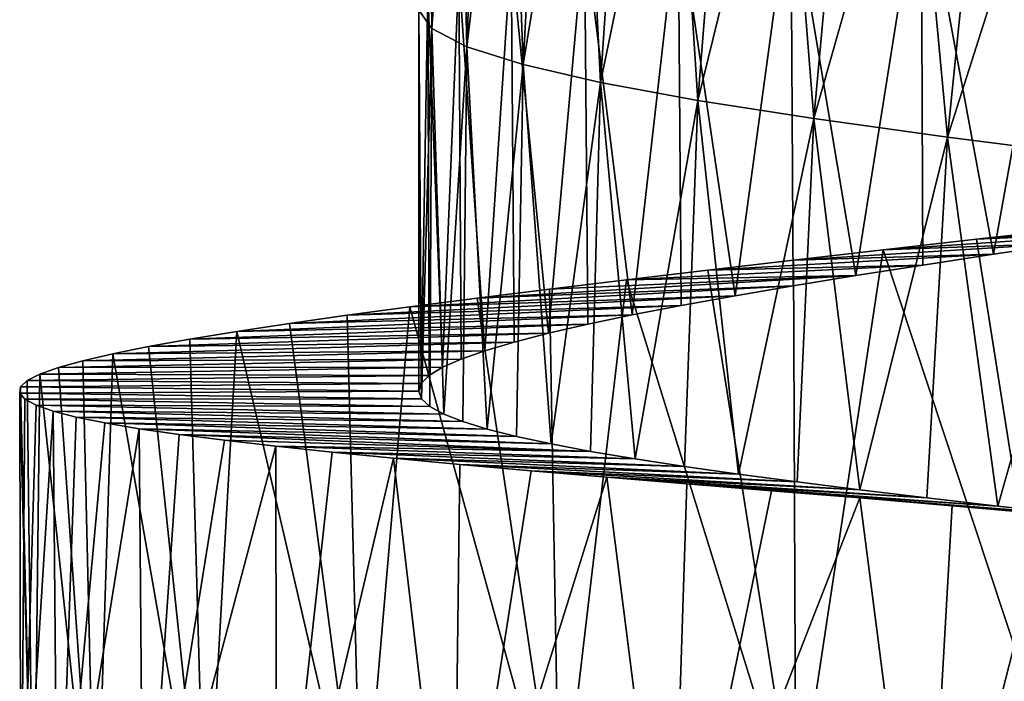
# Model space of a CAD drawing. Header units: millimetres. Extents: x -161 to 161, y -94 to 1149.
# Tile 849 of 1056: x 37.5 to 40.46, y 443.75 to 445.73. Entities that reach past the tile are written whole.
import ezdxf

# ---------------------------------------------------------------- set-up
doc = ezdxf.new("R2010")
doc.units = ezdxf.units.MM
doc.header["$LTSCALE"] = 81.481481
for name, color, linetype in [('86', 7, 'CONTINUOUS'), ('87', 7, 'CONTINUOUS'), ('88', 7, 'CONTINUOUS')]:
    doc.layers.add(name, color=color, linetype=linetype)

msp = doc.modelspace()

# ---------------------------------------------------------------- linework, layer by layer
at = {"layer": '86', "color": 7, "linetype": 'CONTINUOUS', "true_color": 0xaaaaaa}
for points in [[(40.3759, 445.0742, 5.5412), (40.6665, 445.1069, 5.744), (41.1325, 445.1313, 4.6091), (40.3759, 445.0742, 5.5412)], [(40.8873, 445.0964, 4.4223), (40.3759, 445.0742, 5.5412), (41.1325, 445.1313, 4.6091), (40.8873, 445.0964, 4.4223)], [(40.0956, 445.0425, 5.324), (40.3759, 445.0742, 5.5412), (40.8873, 445.0964, 4.4223), (40.0956, 445.0425, 5.324)], [(40.6519, 445.0623, 4.2227), (40.0956, 445.0425, 5.324), (40.8873, 445.0964, 4.4223), (40.6519, 445.0623, 4.2227)], [(39.8264, 445.0117, 5.0928), (40.0956, 445.0425, 5.324), (40.6519, 445.0623, 4.2227), (39.8264, 445.0117, 5.0928)], [(40.4274, 445.0291, 4.0107), (39.8264, 445.0117, 5.0928), (40.6519, 445.0623, 4.2227), (40.4274, 445.0291, 4.0107)], [(39.5691, 444.9818, 4.8483), (39.8264, 445.0117, 5.0928), (40.4274, 445.0291, 4.0107), (39.5691, 444.9818, 4.8483)], [(40.2144, 444.9967, 3.7871), (39.5691, 444.9818, 4.8483), (40.4274, 445.0291, 4.0107), (40.2144, 444.9967, 3.7871)], [(39.3245, 444.9529, 4.591), (39.5691, 444.9818, 4.8483), (40.2144, 444.9967, 3.7871), (39.3245, 444.9529, 4.591)], [(40.0137, 444.9651, 3.5527), (39.3245, 444.9529, 4.591), (40.2144, 444.9967, 3.7871), (40.0137, 444.9651, 3.5527)], [(38.876, 444.8978, 4.0413), (39.0933, 444.9249, 4.3217), (40.0137, 444.9651, 3.5527), (38.876, 444.8978, 4.0413)], [(39.8256, 444.9344, 3.3081), (38.876, 444.8978, 4.0413), (40.0137, 444.9651, 3.5527), (39.8256, 444.9344, 3.3081)], [(39.0933, 444.9249, 4.3217), (39.3245, 444.9529, 4.591), (40.0137, 444.9651, 3.5527), (39.0933, 444.9249, 4.3217)], [(38.673, 444.8715, 3.7503), (38.876, 444.8978, 4.0413), (39.8256, 444.9344, 3.3081), (38.673, 444.8715, 3.7503)], [(39.6506, 444.9045, 3.054), (38.673, 444.8715, 3.7503), (39.8256, 444.9344, 3.3081), (39.6506, 444.9045, 3.054)], [(38.4847, 444.8461, 3.4495), (38.673, 444.8715, 3.7503), (39.6506, 444.9045, 3.054), (38.4847, 444.8461, 3.4495)], [(39.4891, 444.8753, 2.791), (38.4847, 444.8461, 3.4495), (39.6506, 444.9045, 3.054), (39.4891, 444.8753, 2.791)], [(38.3115, 444.8215, 3.1394), (38.4847, 444.8461, 3.4495), (39.4891, 444.8753, 2.791), (38.3115, 444.8215, 3.1394)], [(39.3414, 444.8469, 2.5197), (38.3115, 444.8215, 3.1394), (39.4891, 444.8753, 2.791), (39.3414, 444.8469, 2.5197)], [(38.154, 444.7977, 2.8209), (38.3115, 444.8215, 3.1394), (39.3414, 444.8469, 2.5197), (38.154, 444.7977, 2.8209)], [(39.2081, 444.8191, 2.2408), (38.154, 444.7977, 2.8209), (39.3414, 444.8469, 2.5197), (39.2081, 444.8191, 2.2408)], [(38.0128, 444.7746, 2.4947), (38.154, 444.7977, 2.8209), (39.2081, 444.8191, 2.2408), (38.0128, 444.7746, 2.4947)], [(39.0897, 444.792, 1.9549), (38.0128, 444.7746, 2.4947), (39.2081, 444.8191, 2.2408), (39.0897, 444.792, 1.9549)], [(37.8883, 444.7522, 2.1617), (38.0128, 444.7746, 2.4947), (39.0897, 444.792, 1.9549), (37.8883, 444.7522, 2.1617)], [(38.9866, 444.7655, 1.6632), (37.8883, 444.7522, 2.1617), (39.0897, 444.792, 1.9549), (38.9866, 444.7655, 1.6632)], [(37.7808, 444.7305, 1.8229), (37.8883, 444.7522, 2.1617), (38.9866, 444.7655, 1.6632), (37.7808, 444.7305, 1.8229)], [(38.8991, 444.7397, 1.3665), (37.7808, 444.7305, 1.8229), (38.9866, 444.7655, 1.6632), (38.8991, 444.7397, 1.3665)], [(37.6905, 444.7095, 1.4793), (37.7808, 444.7305, 1.8229), (38.8991, 444.7397, 1.3665), (37.6905, 444.7095, 1.4793)], [(38.8274, 444.7144, 1.0659), (37.6905, 444.7095, 1.4793), (38.8991, 444.7397, 1.3665), (38.8274, 444.7144, 1.0659)], [(37.5618, 444.6691, 0.7809), (37.6174, 444.689, 1.1317), (38.7714, 444.6897, 0.7622), (37.5618, 444.6691, 0.7809)], [(38.7315, 444.6655, 0.456), (37.5618, 444.6691, 0.7809), (38.7714, 444.6897, 0.7622), (38.7315, 444.6655, 0.456)], [(37.6174, 444.689, 1.1317), (37.6905, 444.7095, 1.4793), (38.8274, 444.7144, 1.0659), (37.6174, 444.689, 1.1317)], [(38.7714, 444.6897, 0.7622), (37.6174, 444.689, 1.1317), (38.8274, 444.7144, 1.0659), (38.7714, 444.6897, 0.7622)], [(37.5238, 444.6497, 0.4278), (37.5618, 444.6691, 0.7809), (38.7315, 444.6655, 0.456), (37.5238, 444.6497, 0.4278)], [(38.7076, 444.6416, 0.1481), (37.5238, 444.6497, 0.4278), (38.7315, 444.6655, 0.456), (38.7076, 444.6416, 0.1481)], [(37.5013, 444.6121, -0.2826), (37.5035, 444.6307, 0.073), (38.7, 444.6181, -0.1609), (37.5013, 444.6121, -0.2826)], [(37.5035, 444.6307, 0.073), (37.5238, 444.6497, 0.4278), (38.7076, 444.6416, 0.1481), (37.5035, 444.6307, 0.073)], [(38.7, 444.6181, -0.1609), (37.5035, 444.6307, 0.073), (38.7076, 444.6416, 0.1481), (38.7, 444.6181, -0.1609)], [(38.7089, 444.595, -0.4701), (37.5013, 444.6121, -0.2826), (38.7, 444.6181, -0.1609), (38.7089, 444.595, -0.4701)], [(37.5171, 444.5938, -0.6378), (37.5013, 444.6121, -0.2826), (38.7089, 444.595, -0.4701), (37.5171, 444.5938, -0.6378)], [(38.734, 444.5721, -0.7783), (37.5171, 444.5938, -0.6378), (38.7089, 444.595, -0.4701), (38.734, 444.5721, -0.7783)], [(37.5507, 444.5758, -0.9917), (37.5171, 444.5938, -0.6378), (38.734, 444.5721, -0.7783), (37.5507, 444.5758, -0.9917)], [(37.602, 444.558, -1.3434), (37.5507, 444.5758, -0.9917), (38.7753, 444.5494, -1.0847), (37.602, 444.558, -1.3434)], [(38.7753, 444.5494, -1.0847), (37.5507, 444.5758, -0.9917), (38.734, 444.5721, -0.7783), (38.7753, 444.5494, -1.0847)], [(37.6708, 444.5405, -1.6919), (37.602, 444.558, -1.3434), (38.8325, 444.5269, -1.3883), (37.6708, 444.5405, -1.6919)], [(38.8325, 444.5269, -1.3883), (37.602, 444.558, -1.3434), (38.7753, 444.5494, -1.0847), (38.8325, 444.5269, -1.3883)], [(37.7569, 444.523, -2.0364), (37.6708, 444.5405, -1.6919), (38.9054, 444.5045, -1.6881), (37.7569, 444.523, -2.0364)], [(38.9054, 444.5045, -1.6881), (37.6708, 444.5405, -1.6919), (38.8325, 444.5269, -1.3883), (38.9054, 444.5045, -1.6881)], [(37.8601, 444.5055, -2.3761), (37.7569, 444.523, -2.0364), (38.9938, 444.4822, -1.9834), (37.8601, 444.5055, -2.3761)], [(38.9938, 444.4822, -1.9834), (37.7569, 444.523, -2.0364), (38.9054, 444.5045, -1.6881), (38.9938, 444.4822, -1.9834)], [(37.9802, 444.488, -2.7102), (37.8601, 444.5055, -2.3761), (39.0976, 444.4598, -2.2737), (37.9802, 444.488, -2.7102)], [(39.0976, 444.4598, -2.2737), (37.8601, 444.5055, -2.3761), (38.9938, 444.4822, -1.9834), (39.0976, 444.4598, -2.2737)], [(38.1171, 444.4705, -3.038), (37.9802, 444.488, -2.7102), (39.2166, 444.4374, -2.5582), (38.1171, 444.4705, -3.038)], [(39.2166, 444.4374, -2.5582), (37.9802, 444.488, -2.7102), (39.0976, 444.4598, -2.2737), (39.2166, 444.4374, -2.5582)], [(38.2705, 444.4527, -3.3584), (38.1171, 444.4705, -3.038), (39.2166, 444.4374, -2.5582), (38.2705, 444.4527, -3.3584)], [(38.4398, 444.4347, -3.6707), (38.2705, 444.4527, -3.3584), (39.3506, 444.4148, -2.8361), (38.4398, 444.4347, -3.6707)], [(39.3506, 444.4148, -2.8361), (38.2705, 444.4527, -3.3584), (39.2166, 444.4374, -2.5582), (39.3506, 444.4148, -2.8361)], [(38.6245, 444.4165, -3.974), (38.4398, 444.4347, -3.6707), (39.499, 444.392, -3.1066), (38.6245, 444.4165, -3.974)], [(39.499, 444.392, -3.1066), (38.4398, 444.4347, -3.6707), (39.3506, 444.4148, -2.8361), (39.499, 444.392, -3.1066)], [(38.8239, 444.3979, -4.2676), (38.6245, 444.4165, -3.974), (39.6614, 444.3689, -3.369), (38.8239, 444.3979, -4.2676)], [(39.6614, 444.3689, -3.369), (38.6245, 444.4165, -3.974), (39.499, 444.392, -3.1066), (39.6614, 444.3689, -3.369)], [(39.0377, 444.379, -4.5507), (38.8239, 444.3979, -4.2676), (39.8372, 444.3455, -3.6225), (39.0377, 444.379, -4.5507)], [(39.8372, 444.3455, -3.6225), (38.8239, 444.3979, -4.2676), (39.6614, 444.3689, -3.369), (39.8372, 444.3455, -3.6225)], [(39.2652, 444.3595, -4.8226), (39.0377, 444.379, -4.5507), (40.0259, 444.3218, -3.8664), (39.2652, 444.3595, -4.8226)], [(40.0259, 444.3218, -3.8664), (39.0377, 444.379, -4.5507), (39.8372, 444.3455, -3.6225), (40.0259, 444.3218, -3.8664)], [(39.5061, 444.3395, -5.0827), (39.2652, 444.3595, -4.8226), (40.227, 444.2975, -4.1), (39.5061, 444.3395, -5.0827)], [(40.227, 444.2975, -4.1), (39.2652, 444.3595, -4.8226), (40.0259, 444.3218, -3.8664), (40.227, 444.2975, -4.1)], [(39.7599, 444.3189, -5.3303), (39.5061, 444.3395, -5.0827), (40.4402, 444.2728, -4.3225), (39.7599, 444.3189, -5.3303)], [(40.4402, 444.2728, -4.3225), (39.5061, 444.3395, -5.0827), (40.227, 444.2975, -4.1), (40.4402, 444.2728, -4.3225)], [(40.0258, 444.2977, -5.5648), (39.7599, 444.3189, -5.3303), (40.6648, 444.2475, -4.5335), (40.0258, 444.2977, -5.5648)], [(40.6648, 444.2475, -4.5335), (39.7599, 444.3189, -5.3303), (40.4402, 444.2728, -4.3225), (40.6648, 444.2475, -4.5335)], [(40.3032, 444.2757, -5.7856), (40.0258, 444.2977, -5.5648), (40.9003, 444.2215, -4.7323), (40.3032, 444.2757, -5.7856)], [(40.9003, 444.2215, -4.7323), (40.0258, 444.2977, -5.5648), (40.6648, 444.2475, -4.5335), (40.9003, 444.2215, -4.7323)], [(40.5912, 444.2529, -5.9922), (40.3032, 444.2757, -5.7856), (41.1459, 444.1949, -4.9185), (40.5912, 444.2529, -5.9922)], [(41.1459, 444.1949, -4.9185), (40.3032, 444.2757, -5.7856), (40.9003, 444.2215, -4.7323), (41.1459, 444.1949, -4.9185)]]:
    msp.add_3dface(points, dxfattribs=at)
at = {"layer": '87', "color": 7, "linetype": 'CONTINUOUS', "true_color": 0xaaaaaa}
for points in [[(40.6665, 445.1069, 5.744), (40.3759, 445.0742, 5.5412), (40.6426, 443.3907, 5.623), (40.6665, 445.1069, 5.744)], [(40.3759, 445.0742, 5.5412), (40.0956, 445.0425, 5.324), (40.6426, 443.3907, 5.623), (40.3759, 445.0742, 5.5412)], [(40.0956, 445.0425, 5.324), (39.8264, 445.0117, 5.0928), (39.8329, 443.3115, 4.992), (40.0956, 445.0425, 5.324)], [(40.6426, 443.3907, 5.623), (40.0956, 445.0425, 5.324), (39.8329, 443.3115, 4.992), (40.6426, 443.3907, 5.623)], [(39.8264, 445.0117, 5.0928), (39.5691, 444.9818, 4.8483), (39.8329, 443.3115, 4.992), (39.8264, 445.0117, 5.0928)], [(39.5691, 444.9818, 4.8483), (39.3245, 444.9529, 4.591), (39.8329, 443.3115, 4.992), (39.5691, 444.9818, 4.8483)], [(39.0933, 444.9249, 4.3217), (38.876, 444.8978, 4.0413), (39.1231, 443.2424, 4.2496), (39.0933, 444.9249, 4.3217)], [(39.3245, 444.9529, 4.591), (39.0933, 444.9249, 4.3217), (39.1231, 443.2424, 4.2496), (39.3245, 444.9529, 4.591)], [(39.8329, 443.3115, 4.992), (39.3245, 444.9529, 4.591), (39.1231, 443.2424, 4.2496), (39.8329, 443.3115, 4.992)], [(38.876, 444.8978, 4.0413), (38.673, 444.8715, 3.7503), (39.1231, 443.2424, 4.2496), (38.876, 444.8978, 4.0413)], [(38.673, 444.8715, 3.7503), (38.4847, 444.8461, 3.4495), (38.5279, 443.1827, 3.4119), (38.673, 444.8715, 3.7503)], [(39.1231, 443.2424, 4.2496), (38.673, 444.8715, 3.7503), (38.5279, 443.1827, 3.4119), (39.1231, 443.2424, 4.2496)], [(38.4847, 444.8461, 3.4495), (38.3115, 444.8215, 3.1394), (38.5279, 443.1827, 3.4119), (38.4847, 444.8461, 3.4495)], [(38.3115, 444.8215, 3.1394), (38.154, 444.7977, 2.8209), (38.5279, 443.1827, 3.4119), (38.3115, 444.8215, 3.1394)], [(38.154, 444.7977, 2.8209), (38.0128, 444.7746, 2.4947), (38.0596, 443.1314, 2.4969), (38.154, 444.7977, 2.8209)], [(38.5279, 443.1827, 3.4119), (38.154, 444.7977, 2.8209), (38.0596, 443.1314, 2.4969), (38.5279, 443.1827, 3.4119)], [(37.8883, 444.7522, 2.1617), (37.7808, 444.7305, 1.8229), (38.0596, 443.1314, 2.4969), (37.8883, 444.7522, 2.1617)], [(38.0128, 444.7746, 2.4947), (37.8883, 444.7522, 2.1617), (38.0596, 443.1314, 2.4969), (38.0128, 444.7746, 2.4947)], [(37.7808, 444.7305, 1.8229), (37.6905, 444.7095, 1.4793), (37.7292, 443.0873, 1.5234), (37.7808, 444.7305, 1.8229)], [(38.0596, 443.1314, 2.4969), (37.7808, 444.7305, 1.8229), (37.7292, 443.0873, 1.5234), (38.0596, 443.1314, 2.4969)], [(37.6174, 444.689, 1.1317), (37.5618, 444.6691, 0.7809), (37.7292, 443.0873, 1.5234), (37.6174, 444.689, 1.1317)], [(37.6905, 444.7095, 1.4793), (37.6174, 444.689, 1.1317), (37.7292, 443.0873, 1.5234), (37.6905, 444.7095, 1.4793)], [(37.5618, 444.6691, 0.7809), (37.5238, 444.6497, 0.4278), (37.5428, 443.049, 0.5122), (37.5618, 444.6691, 0.7809)], [(37.7292, 443.0873, 1.5234), (37.5618, 444.6691, 0.7809), (37.5428, 443.049, 0.5122), (37.7292, 443.0873, 1.5234)], [(37.5035, 444.6307, 0.073), (37.5013, 444.6121, -0.2826), (37.5428, 443.049, 0.5122), (37.5035, 444.6307, 0.073)], [(37.5238, 444.6497, 0.4278), (37.5035, 444.6307, 0.073), (37.5428, 443.049, 0.5122), (37.5238, 444.6497, 0.4278)], [(37.5013, 444.6121, -0.2826), (37.5171, 444.5938, -0.6378), (37.5046, 443.0151, -0.5151), (37.5013, 444.6121, -0.2826)], [(37.5428, 443.049, 0.5122), (37.5013, 444.6121, -0.2826), (37.5046, 443.0151, -0.5151), (37.5428, 443.049, 0.5122)], [(37.5171, 444.5938, -0.6378), (37.5507, 444.5758, -0.9917), (37.5046, 443.0151, -0.5151), (37.5171, 444.5938, -0.6378)], [(37.5507, 444.5758, -0.9917), (37.602, 444.558, -1.3434), (37.5046, 443.0151, -0.5151), (37.5507, 444.5758, -0.9917)], [(37.5046, 443.0151, -0.5151), (37.602, 444.558, -1.3434), (37.6161, 442.9836, -1.5371), (37.5046, 443.0151, -0.5151)], [(37.602, 444.558, -1.3434), (37.6708, 444.5405, -1.6919), (37.6161, 442.9836, -1.5371), (37.602, 444.558, -1.3434)], [(37.6708, 444.5405, -1.6919), (37.7569, 444.523, -2.0364), (37.6161, 442.9836, -1.5371), (37.6708, 444.5405, -1.6919)], [(37.7569, 444.523, -2.0364), (37.8601, 444.5055, -2.3761), (37.6161, 442.9836, -1.5371), (37.7569, 444.523, -2.0364)], [(37.6161, 442.9836, -1.5371), (37.8601, 444.5055, -2.3761), (37.8737, 442.9528, -2.5322), (37.6161, 442.9836, -1.5371)], [(37.8601, 444.5055, -2.3761), (37.9802, 444.488, -2.7102), (37.8737, 442.9528, -2.5322), (37.8601, 444.5055, -2.3761)], [(37.9802, 444.488, -2.7102), (38.1171, 444.4705, -3.038), (37.8737, 442.9528, -2.5322), (37.9802, 444.488, -2.7102)], [(38.1171, 444.4705, -3.038), (38.2705, 444.4527, -3.3584), (37.8737, 442.9528, -2.5322), (38.1171, 444.4705, -3.038)], [(37.8737, 442.9528, -2.5322), (38.2705, 444.4527, -3.3584), (38.2728, 442.9208, -3.4791), (37.8737, 442.9528, -2.5322)], [(38.2705, 444.4527, -3.3584), (38.4398, 444.4347, -3.6707), (38.2728, 442.9208, -3.4791), (38.2705, 444.4527, -3.3584)], [(38.4398, 444.4347, -3.6707), (38.6245, 444.4165, -3.974), (38.2728, 442.9208, -3.4791), (38.4398, 444.4347, -3.6707)], [(38.2728, 442.9208, -3.4791), (38.6245, 444.4165, -3.974), (38.805, 442.8856, -4.3581), (38.2728, 442.9208, -3.4791)], [(38.6245, 444.4165, -3.974), (38.8239, 444.3979, -4.2676), (38.805, 442.8856, -4.3581), (38.6245, 444.4165, -3.974)], [(38.8239, 444.3979, -4.2676), (39.0377, 444.379, -4.5507), (38.805, 442.8856, -4.3581), (38.8239, 444.3979, -4.2676)], [(39.0377, 444.379, -4.5507), (39.2652, 444.3595, -4.8226), (38.805, 442.8856, -4.3581), (39.0377, 444.379, -4.5507)], [(38.805, 442.8856, -4.3581), (39.2652, 444.3595, -4.8226), (39.458, 442.8453, -5.151), (38.805, 442.8856, -4.3581)], [(39.2652, 444.3595, -4.8226), (39.5061, 444.3395, -5.0827), (39.458, 442.8453, -5.151), (39.2652, 444.3595, -4.8226)], [(39.5061, 444.3395, -5.0827), (39.7599, 444.3189, -5.3303), (39.458, 442.8453, -5.151), (39.5061, 444.3395, -5.0827)], [(39.7599, 444.3189, -5.3303), (40.0258, 444.2977, -5.5648), (39.458, 442.8453, -5.151), (39.7599, 444.3189, -5.3303)], [(39.458, 442.8453, -5.151), (40.0258, 444.2977, -5.5648), (40.219, 442.7979, -5.8401), (39.458, 442.8453, -5.151)], [(40.0258, 444.2977, -5.5648), (40.3032, 444.2757, -5.7856), (40.219, 442.7979, -5.8401), (40.0258, 444.2977, -5.5648)], [(40.3032, 444.2757, -5.7856), (40.5912, 444.2529, -5.9922), (40.219, 442.7979, -5.8401), (40.3032, 444.2757, -5.7856)], [(40.5912, 444.2529, -5.9922), (40.8889, 444.2293, -6.1841), (40.219, 442.7979, -5.8401), (40.5912, 444.2529, -5.9922)], [(40.219, 442.7979, -5.8401), (40.8889, 444.2293, -6.1841), (41.0711, 442.7417, -6.412), (40.219, 442.7979, -5.8401)]]:
    msp.add_3dface(points, dxfattribs=at)
at = {"layer": '88', "color": 7, "linetype": 'CONTINUOUS', "true_color": 0xaaaaaa}
for points in [[(38.7399, 445.7068, -0.7673), (38.7003, 445.7621, -0.1457), (38.7268, 446.8586, -0.5992), (38.7399, 445.7068, -0.7673)], [(38.7645, 446.8271, -0.9055), (38.7399, 445.7068, -0.7673), (38.7268, 446.8586, -0.5992), (38.7645, 446.8271, -0.9055)], [(38.8182, 446.7958, -1.2094), (38.7399, 445.7068, -0.7673), (38.7645, 446.8271, -0.9055), (38.8182, 446.7958, -1.2094)], [(38.845, 445.6524, -1.3812), (38.7399, 445.7068, -0.7673), (38.8182, 446.7958, -1.2094), (38.845, 445.6524, -1.3812)], [(38.8877, 446.7646, -1.5101), (38.845, 445.6524, -1.3812), (38.8182, 446.7958, -1.2094), (38.8877, 446.7646, -1.5101)], [(38.973, 446.7337, -1.8067), (38.845, 445.6524, -1.3812), (38.8877, 446.7646, -1.5101), (38.973, 446.7337, -1.8067)], [(39.0143, 445.5986, -1.9806), (38.845, 445.6524, -1.3812), (38.973, 446.7337, -1.8067), (39.0143, 445.5986, -1.9806)], [(39.0737, 446.7029, -2.0984), (39.0143, 445.5986, -1.9806), (38.973, 446.7337, -1.8067), (39.0737, 446.7029, -2.0984)], [(39.1898, 446.6722, -2.3842), (39.0143, 445.5986, -1.9806), (39.0737, 446.7029, -2.0984), (39.1898, 446.6722, -2.3842)], [(39.2464, 445.5449, -2.5584), (39.0143, 445.5986, -1.9806), (39.1898, 446.6722, -2.3842), (39.2464, 445.5449, -2.5584)], [(39.3208, 446.6416, -2.6633), (39.2464, 445.5449, -2.5584), (39.1898, 446.6722, -2.3842), (39.3208, 446.6416, -2.6633)], [(39.4664, 446.6109, -2.935), (39.2464, 445.5449, -2.5584), (39.3208, 446.6416, -2.6633), (39.4664, 446.6109, -2.935)], [(39.5388, 445.4911, -3.1081), (39.2464, 445.5449, -2.5584), (39.4664, 446.6109, -2.935), (39.5388, 445.4911, -3.1081)], [(39.6261, 446.5803, -3.1989), (39.5388, 445.4911, -3.1081), (39.4664, 446.6109, -2.935), (39.6261, 446.5803, -3.1989)], [(39.7996, 446.5496, -3.4542), (39.5388, 445.4911, -3.1081), (39.6261, 446.5803, -3.1989), (39.7996, 446.5496, -3.4542)], [(39.8875, 445.4365, -3.6239), (39.5388, 445.4911, -3.1081), (39.7996, 446.5496, -3.4542), (39.8875, 445.4365, -3.6239)], [(39.9864, 446.5187, -3.7003), (39.8875, 445.4365, -3.6239), (39.7996, 446.5496, -3.4542), (39.9864, 446.5187, -3.7003)], [(40.186, 446.4877, -3.9363), (39.8875, 445.4365, -3.6239), (39.9864, 446.5187, -3.7003), (40.186, 446.4877, -3.9363)], [(40.2886, 445.3809, -4.0997), (39.8875, 445.4365, -3.6239), (40.186, 446.4877, -3.9363), (40.2886, 445.3809, -4.0997)], [(40.3979, 446.4564, -4.1614), (40.2886, 445.3809, -4.0997), (40.186, 446.4877, -3.9363), (40.3979, 446.4564, -4.1614)], [(40.6215, 446.425, -4.3748), (40.2886, 445.3809, -4.0997), (40.3979, 446.4564, -4.1614), (40.6215, 446.425, -4.3748)], [(40.7381, 445.3238, -4.5297), (40.2886, 445.3809, -4.0997), (40.6215, 446.425, -4.3748), (40.7381, 445.3238, -4.5297)], [(40.4274, 445.0291, 4.0107), (40.65, 446.2731, 4.2761), (40.2093, 446.2007, 3.8376), (40.4274, 445.0291, 4.0107)], [(40.4274, 445.0291, 4.0107), (40.6519, 445.0623, 4.2227), (40.65, 446.2731, 4.2761), (40.4274, 445.0291, 4.0107)], [(40.0137, 444.9651, 3.5527), (40.2093, 446.2007, 3.8376), (39.8177, 446.1309, 3.3543), (40.0137, 444.9651, 3.5527)], [(40.0137, 444.9651, 3.5527), (40.2144, 444.9967, 3.7871), (40.2093, 446.2007, 3.8376), (40.0137, 444.9651, 3.5527)], [(40.2144, 444.9967, 3.7871), (40.4274, 445.0291, 4.0107), (40.2093, 446.2007, 3.8376), (40.2144, 444.9967, 3.7871)], [(39.6506, 444.9045, 3.054), (39.8177, 446.1309, 3.3543), (39.4793, 446.0638, 2.8321), (39.6506, 444.9045, 3.054)], [(39.6506, 444.9045, 3.054), (39.8256, 444.9344, 3.3081), (39.8177, 446.1309, 3.3543), (39.6506, 444.9045, 3.054)], [(39.8256, 444.9344, 3.3081), (40.0137, 444.9651, 3.5527), (39.8177, 446.1309, 3.3543), (39.8256, 444.9344, 3.3081)], [(39.3414, 444.8469, 2.5197), (39.4793, 446.0638, 2.8321), (39.198, 445.9993, 2.2769), (39.3414, 444.8469, 2.5197)], [(39.3414, 444.8469, 2.5197), (39.4891, 444.8753, 2.791), (39.4793, 446.0638, 2.8321), (39.3414, 444.8469, 2.5197)], [(39.4891, 444.8753, 2.791), (39.6506, 444.9045, 3.054), (39.4793, 446.0638, 2.8321), (39.4891, 444.8753, 2.791)], [(39.0897, 444.792, 1.9549), (39.198, 445.9993, 2.2769), (38.9776, 445.937, 1.6948), (39.0897, 444.792, 1.9549)], [(39.0897, 444.792, 1.9549), (39.2081, 444.8191, 2.2408), (39.198, 445.9993, 2.2769), (39.0897, 444.792, 1.9549)], [(39.2081, 444.8191, 2.2408), (39.3414, 444.8469, 2.5197), (39.198, 445.9993, 2.2769), (39.2081, 444.8191, 2.2408)], [(38.8991, 444.7397, 1.3665), (38.9776, 445.937, 1.6948), (38.8203, 445.8769, 1.0923), (38.8991, 444.7397, 1.3665)], [(38.8991, 444.7397, 1.3665), (38.9866, 444.7655, 1.6632), (38.9776, 445.937, 1.6948), (38.8991, 444.7397, 1.3665)], [(38.9866, 444.7655, 1.6632), (39.0897, 444.792, 1.9549), (38.9776, 445.937, 1.6948), (38.9866, 444.7655, 1.6632)], [(38.7714, 444.6897, 0.7622), (38.8203, 445.8769, 1.0923), (38.7274, 445.8187, 0.4765), (38.7714, 444.6897, 0.7622)], [(38.7714, 444.6897, 0.7622), (38.8274, 444.7144, 1.0659), (38.8203, 445.8769, 1.0923), (38.7714, 444.6897, 0.7622)], [(38.8274, 444.7144, 1.0659), (38.8991, 444.7397, 1.3665), (38.8203, 445.8769, 1.0923), (38.8274, 444.7144, 1.0659)], [(38.7076, 444.6416, 0.1481), (38.7274, 445.8187, 0.4765), (38.7003, 445.7621, -0.1457), (38.7076, 444.6416, 0.1481)], [(38.7076, 444.6416, 0.1481), (38.7315, 444.6655, 0.456), (38.7274, 445.8187, 0.4765), (38.7076, 444.6416, 0.1481)], [(38.7315, 444.6655, 0.456), (38.7714, 444.6897, 0.7622), (38.7274, 445.8187, 0.4765), (38.7315, 444.6655, 0.456)], [(38.7089, 444.595, -0.4701), (38.7, 444.6181, -0.1609), (38.7003, 445.7621, -0.1457), (38.7089, 444.595, -0.4701)], [(38.7, 444.6181, -0.1609), (38.7076, 444.6416, 0.1481), (38.7003, 445.7621, -0.1457), (38.7, 444.6181, -0.1609)], [(38.7089, 444.595, -0.4701), (38.7003, 445.7621, -0.1457), (38.7399, 445.7068, -0.7673), (38.7089, 444.595, -0.4701)], [(38.734, 444.5721, -0.7783), (38.7089, 444.595, -0.4701), (38.7399, 445.7068, -0.7673), (38.734, 444.5721, -0.7783)], [(38.7753, 444.5494, -1.0847), (38.734, 444.5721, -0.7783), (38.7399, 445.7068, -0.7673), (38.7753, 444.5494, -1.0847)], [(38.7753, 444.5494, -1.0847), (38.7399, 445.7068, -0.7673), (38.845, 445.6524, -1.3812), (38.7753, 444.5494, -1.0847)], [(38.8325, 444.5269, -1.3883), (38.7753, 444.5494, -1.0847), (38.845, 445.6524, -1.3812), (38.8325, 444.5269, -1.3883)], [(38.9054, 444.5045, -1.6881), (38.8325, 444.5269, -1.3883), (38.845, 445.6524, -1.3812), (38.9054, 444.5045, -1.6881)], [(38.9054, 444.5045, -1.6881), (38.845, 445.6524, -1.3812), (39.0143, 445.5986, -1.9806), (38.9054, 444.5045, -1.6881)], [(38.9938, 444.4822, -1.9834), (38.9054, 444.5045, -1.6881), (39.0143, 445.5986, -1.9806), (38.9938, 444.4822, -1.9834)], [(39.0976, 444.4598, -2.2737), (38.9938, 444.4822, -1.9834), (39.0143, 445.5986, -1.9806), (39.0976, 444.4598, -2.2737)], [(39.0976, 444.4598, -2.2737), (39.0143, 445.5986, -1.9806), (39.2464, 445.5449, -2.5584), (39.0976, 444.4598, -2.2737)], [(39.2166, 444.4374, -2.5582), (39.0976, 444.4598, -2.2737), (39.2464, 445.5449, -2.5584), (39.2166, 444.4374, -2.5582)], [(39.3506, 444.4148, -2.8361), (39.2166, 444.4374, -2.5582), (39.2464, 445.5449, -2.5584), (39.3506, 444.4148, -2.8361)], [(39.3506, 444.4148, -2.8361), (39.2464, 445.5449, -2.5584), (39.5388, 445.4911, -3.1081), (39.3506, 444.4148, -2.8361)], [(39.499, 444.392, -3.1066), (39.3506, 444.4148, -2.8361), (39.5388, 445.4911, -3.1081), (39.499, 444.392, -3.1066)], [(39.6614, 444.3689, -3.369), (39.499, 444.392, -3.1066), (39.5388, 445.4911, -3.1081), (39.6614, 444.3689, -3.369)], [(39.6614, 444.3689, -3.369), (39.5388, 445.4911, -3.1081), (39.8875, 445.4365, -3.6239), (39.6614, 444.3689, -3.369)], [(39.8372, 444.3455, -3.6225), (39.6614, 444.3689, -3.369), (39.8875, 445.4365, -3.6239), (39.8372, 444.3455, -3.6225)], [(40.0259, 444.3218, -3.8664), (39.8372, 444.3455, -3.6225), (39.8875, 445.4365, -3.6239), (40.0259, 444.3218, -3.8664)], [(40.0259, 444.3218, -3.8664), (39.8875, 445.4365, -3.6239), (40.2886, 445.3809, -4.0997), (40.0259, 444.3218, -3.8664)], [(40.227, 444.2975, -4.1), (40.0259, 444.3218, -3.8664), (40.2886, 445.3809, -4.0997), (40.227, 444.2975, -4.1)], [(40.4402, 444.2728, -4.3225), (40.227, 444.2975, -4.1), (40.2886, 445.3809, -4.0997), (40.4402, 444.2728, -4.3225)], [(40.4402, 444.2728, -4.3225), (40.2886, 445.3809, -4.0997), (40.7381, 445.3238, -4.5297), (40.4402, 444.2728, -4.3225)], [(40.6648, 444.2475, -4.5335), (40.4402, 444.2728, -4.3225), (40.7381, 445.3238, -4.5297), (40.6648, 444.2475, -4.5335)]]:
    msp.add_3dface(points, dxfattribs=at)

doc.saveas('drawing.dxf')
